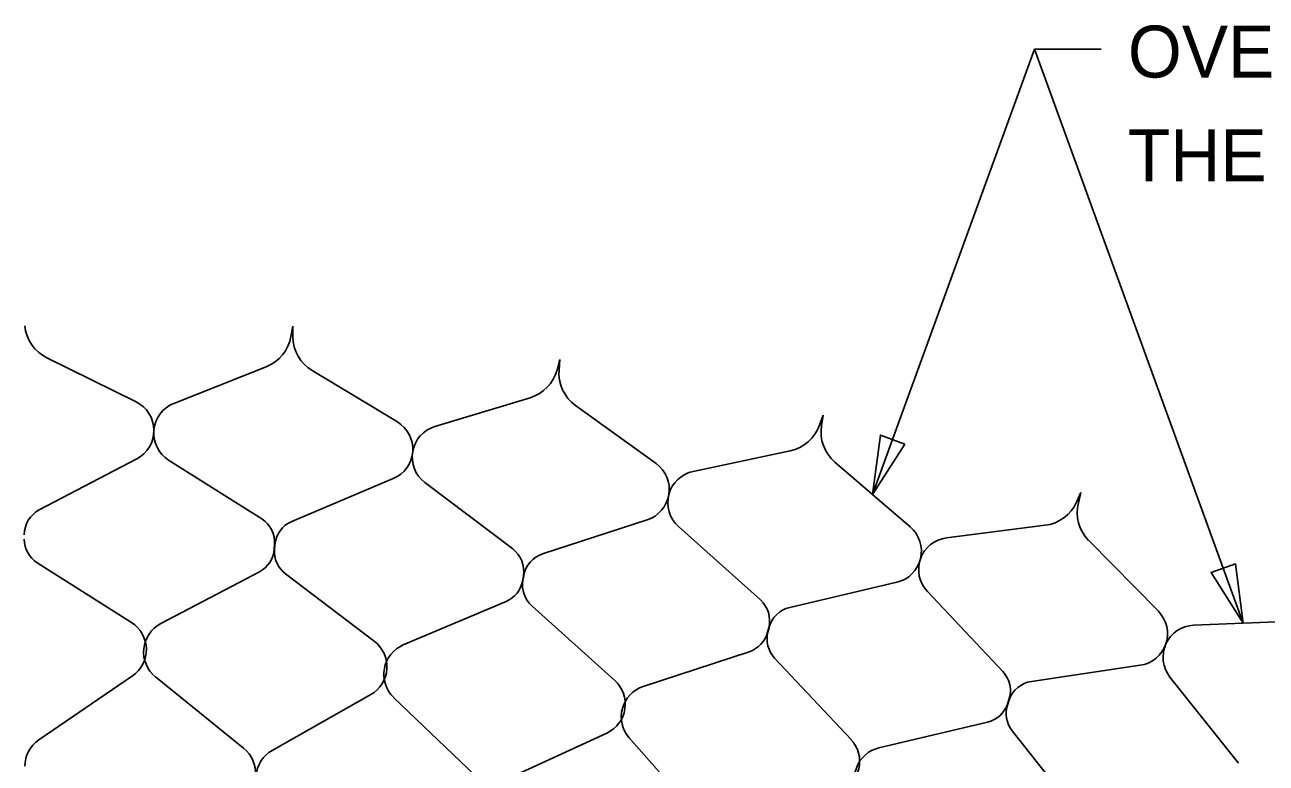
# Model space of a CAD drawing. Extents: x 638850 to 644908, y 297188 to 298900.
# Drawn here: x 644083.9 to 644150.8, y 297727.3 to 297767.2 of the extents above; entities that cross this region are included whole.
import ezdxf

# ---------------------------------------------------------------- set-up
doc = ezdxf.new("R2010")
doc.units = 0
for name, color, linetype in [('3', 7, 'Continuous'), ('5', 7, 'Continuous'), ('50', 7, 'Continuous'), ('6', 7, 'Continuous')]:
    doc.layers.add(name, color=color, linetype=linetype)

msp = doc.modelspace()

# ---------------------------------------------------------------- linework, layer by layer
at = {"layer": '5'}
for p, q in [((644098.309, 297750.913), (644098.21, 297750.35)), ((644098.309, 297750.913), (644098.315, 297750.341)), ((644085.042, 297749.198), (644089.854, 297746.826)), ((644096.883, 297748.72), (644091.896, 297746.744)), ((644112.722, 297749.114), (644112.576, 297748.561)), ((644112.722, 297749.114), (644112.679, 297748.544)), ((644099.358, 297748.516), (644103.953, 297745.749)), ((644111.116, 297747.048), (644105.981, 297745.496)), ((644113.566, 297746.638), (644117.914, 297743.496)), ((644126.933, 297746.114), (644126.741, 297745.576)), ((644126.933, 297746.114), (644126.843, 297745.55)), ((644125.16, 297744.19), (644119.913, 297743.074)), ((644089.891, 297743.754), (644084.631, 297740.998)), ((644091.61, 297743.685), (644096.632, 297740.514)), ((644127.566, 297743.576), (644131.636, 297740.081)), ((644103.734, 297742.685), (644098.261, 297740.379)), ((644105.441, 297742.472), (644110.179, 297738.892)), ((644140.843, 297741.935), (644140.607, 297741.415)), ((644140.843, 297741.935), (644140.706, 297741.381)), ((644117.438, 297740.461), (644111.791, 297738.622)), ((644119.122, 297740.106), (644123.544, 297736.141)), ((644138.915, 297740.167), (644133.593, 297739.493)), ((644141.262, 297739.353), (644145.024, 297735.53)), ((644097.33, 297739.114), (644097.31, 297738.874)), ((644097.343, 297739.113), (644097.324, 297738.872)), ((644084.524, 297738.148), (644089.607, 297734.926)), ((644096.509, 297737.664), (644091.182, 297734.863)), ((644097.916, 297737.548), (644102.711, 297733.912)), ((644110.757, 297737.438), (644110.717, 297737.201)), ((644110.771, 297737.436), (644110.731, 297737.198)), ((644130.908, 297737.097), (644125.127, 297735.737)), ((644132.556, 297736.602), (644136.63, 297732.281)), ((644109.818, 297736.063), (644104.276, 297733.717)), ((644111.21, 297735.829), (644115.685, 297731.804)), ((644123.998, 297734.644), (644123.938, 297734.411)), ((644124.011, 297734.641), (644123.951, 297734.407)), ((644152.285, 297735.005), (644146.925, 297734.78)), ((644122.946, 297733.352), (644117.227, 297731.479)), ((644124.314, 297733.003), (644128.436, 297728.618)), ((644144.049, 297732.616), (644138.174, 297731.745)), ((644089.657, 297732.048), (644084.604, 297728.596)), ((644090.901, 297731.998), (644095.659, 297728.149)), ((644145.649, 297731.985), (644149.348, 297727.338)), ((644102.52, 297731.04), (644097.195, 297728.023)), ((644103.755, 297730.886), (644108.175, 297726.652)), ((644136.957, 297730.751), (644136.878, 297730.524)), ((644136.97, 297730.747), (644136.892, 297730.519)), ((644135.802, 297729.552), (644129.946, 297728.164)), ((644115.253, 297728.958), (644109.695, 297726.398)), ((644116.471, 297728.701), (644120.521, 297724.113)), ((644137.135, 297729.089), (644140.875, 297724.374))]:
    msp.add_line(p, q, dxfattribs=at)
for centre, radius, start, end in [((644085.995, 297751.13), 2.154, 185.33538, 243.75782), ((644096.089, 297750.722), 2.154, 291.61955, 350.042), ((644100.468, 297750.361), 2.154, 180.53181, 238.95425), ((644110.493, 297749.11), 2.154, 286.81598, 345.23843), ((644114.827, 297748.384), 2.154, 175.72824, 234.15068), ((644089.092, 297745.28), 1.723, 297.648, 63.75782), ((644092.531, 297745.142), 1.723, 111.61955, 237.72938), ((644103.065, 297744.273), 1.723, 292.84443, 58.95425), ((644106.48, 297743.847), 1.723, 106.81598, 232.92581), ((644124.712, 297746.297), 2.154, 282.01241, 340.43486), ((644128.97, 297745.21), 2.154, 170.92467, 229.34711), ((644116.904, 297742.099), 1.723, 288.04086, 54.15068), ((644120.272, 297741.389), 1.723, 102.01241, 228.12224), ((644138.645, 297742.304), 2.154, 277.20884, 335.63129), ((644142.797, 297740.864), 2.154, 166.1211, 224.54354), ((644085.33, 297739.663), 1.508, 117.648, 180.13365), ((644095.827, 297739.239), 1.508, 355.24372, 57.72938), ((644098.846, 297738.99), 1.508, 112.84443, 175.33008), ((644130.513, 297738.774), 1.723, 283.23729, 49.34711), ((644085.331, 297739.421), 1.508, 180.13365, 237.63685), ((644133.809, 297737.784), 1.723, 97.20884, 223.31867), ((644095.807, 297738.999), 1.508, 297.74053, 355.24373), ((644098.826, 297738.75), 1.508, 175.33008, 232.83328), ((644109.271, 297737.689), 1.508, 350.44015, 52.92581), ((644112.258, 297737.188), 1.508, 108.04086, 170.52651), ((644109.231, 297737.451), 1.508, 292.93696, 350.44016), ((644112.218, 297736.95), 1.508, 170.52651, 228.02971), ((644122.537, 297735.018), 1.508, 345.63658, 48.12224), ((644125.472, 297734.269), 1.508, 103.23729, 165.72294), ((644143.796, 297734.321), 1.723, 278.43372, 44.54354), ((644088.685, 297733.471), 1.723, 304.34069, 57.63685), ((644091.984, 297733.338), 1.723, 117.74053, 231.03669), ((644146.998, 297733.058), 1.723, 92.40527, 218.5151), ((644101.67, 297732.539), 1.723, 299.53712, 52.83328), ((644122.477, 297734.785), 1.508, 288.13339, 345.63659), ((644125.413, 297734.036), 1.508, 165.72294, 223.22614), ((644104.947, 297732.13), 1.723, 112.93696, 226.23312), ((644135.533, 297731.246), 1.508, 340.83301, 43.31866), ((644114.532, 297730.523), 1.723, 294.73355, 48.02971), ((644117.763, 297729.841), 1.723, 108.13339, 221.42955), ((644138.395, 297730.254), 1.508, 98.43372, 160.91937), ((644135.454, 297731.019), 1.508, 283.32982, 340.83302), ((644138.317, 297730.026), 1.508, 160.91937, 218.42257), ((644085.576, 297727.173), 1.723, 124.34069, 180.1336), ((644127.18, 297727.437), 1.723, 289.92998, 43.22614), ((644094.576, 297726.81), 1.723, 355.24378, 51.03669), ((644098.045, 297726.524), 1.723, 119.53712, 175.33003), ((644130.343, 297726.487), 1.723, 103.32982, 216.62598)]:
    msp.add_arc(centre, radius, start, end, dxfattribs=at)
at = {"layer": '50'}
for p, q in [((644098.309, 297750.913), (644098.21, 297750.35)), ((644098.315, 297750.341), (644098.309, 297750.913)), ((644085.042, 297749.198), (644089.854, 297746.826)), ((644096.883, 297748.72), (644091.896, 297746.744)), ((644112.722, 297749.114), (644112.576, 297748.561)), ((644112.679, 297748.544), (644112.722, 297749.114)), ((644103.953, 297745.749), (644099.358, 297748.516)), ((644111.116, 297747.048), (644105.981, 297745.496)), ((644117.914, 297743.496), (644113.566, 297746.638)), ((644126.933, 297746.114), (644126.741, 297745.576)), ((644126.843, 297745.55), (644126.933, 297746.114)), ((644125.16, 297744.19), (644119.913, 297743.074)), ((644089.891, 297743.754), (644084.631, 297740.998)), ((644091.61, 297743.685), (644096.632, 297740.514)), ((644131.636, 297740.081), (644127.566, 297743.576)), ((644098.261, 297740.379), (644103.734, 297742.685)), ((644105.441, 297742.472), (644110.179, 297738.892)), ((644140.843, 297741.935), (644140.607, 297741.415)), ((644140.706, 297741.381), (644140.843, 297741.935)), ((644111.791, 297738.622), (644117.438, 297740.461)), ((644119.122, 297740.106), (644123.544, 297736.141)), ((644138.915, 297740.167), (644133.593, 297739.493)), ((644145.024, 297735.53), (644141.262, 297739.353)), ((644125.127, 297735.737), (644130.908, 297737.097)), ((644132.556, 297736.602), (644136.63, 297732.281)), ((644146.925, 297734.78), (644152.285, 297735.005)), ((644138.174, 297731.745), (644144.049, 297732.616)), ((644149.348, 297727.338), (644145.649, 297731.985))]:
    msp.add_line(p, q, dxfattribs=at)
for centre, radius, start, end in [((644085.995, 297751.13), 2.154, 185.33538, 243.75782), ((644096.089, 297750.722), 2.154, 291.61955, 350.042), ((644100.468, 297750.361), 2.154, 180.53181, 238.95426), ((644110.493, 297749.11), 2.154, 286.81598, 345.23843), ((644114.827, 297748.384), 2.154, 175.72824, 234.15069), ((644089.092, 297745.28), 1.723, 297.648, 63.75782), ((644092.531, 297745.142), 1.723, 111.61955, 237.72938), ((644103.065, 297744.273), 1.723, 292.84443, 58.95426), ((644106.48, 297743.847), 1.723, 106.81598, 232.92581), ((644124.712, 297746.297), 2.154, 282.01241, 340.43486), ((644128.97, 297745.21), 2.154, 170.92467, 229.34711), ((644116.904, 297742.099), 1.723, 288.04086, 54.15068), ((644120.272, 297741.389), 1.723, 102.01241, 228.12224), ((644138.645, 297742.304), 2.154, 277.20884, 335.63129), ((644142.797, 297740.864), 2.154, 166.1211, 224.54354), ((644085.33, 297739.663), 1.508, 117.648, 180.13365), ((644095.827, 297739.239), 1.508, 355.24372, 57.72938), ((644098.846, 297738.99), 1.508, 112.84443, 175.33008), ((644130.513, 297738.774), 1.723, 283.23729, 49.34711), ((644133.809, 297737.784), 1.723, 97.20884, 223.31867), ((644109.271, 297737.689), 1.508, 350.44015, 52.92581), ((644112.258, 297737.188), 1.508, 108.04086, 170.52651), ((644122.537, 297735.018), 1.508, 345.63658, 48.12224), ((644125.472, 297734.269), 1.508, 103.23729, 165.72295), ((644143.796, 297734.321), 1.723, 278.43372, 44.54355), ((644146.998, 297733.058), 1.723, 92.40527, 218.5151), ((644135.533, 297731.246), 1.508, 340.83301, 43.31866), ((644138.395, 297730.254), 1.508, 98.43372, 160.91937)]:
    msp.add_arc(centre, radius, start, end, dxfattribs=at)
at = {"layer": '6'}
for p, q in [((644129.601, 297741.829), (644138.341, 297765.841)), ((644138.341, 297765.841), (644141.944, 297765.841)), ((644149.605, 297734.892), (644138.341, 297765.841))]:
    msp.add_line(p, q, dxfattribs=at)
for points in [[(644131.34, 297744.551), (644129.601, 297741.829), (644130.02, 297745.031)], [(644149.188, 297738.096), (644149.605, 297734.892), (644147.868, 297737.615)]]:
    msp.add_lwpolyline(points, close=True, dxfattribs=at)

# ---------------------------------------------------------------- texts
at = {"layer": '3'}
for s, p in [('OVER-EXPAND', (644143.378, 297764.321)), ('THE OUTER CELLS', (644143.378, 297758.726))]:
    msp.add_text(s, height=2.799, dxfattribs=at).set_placement(p)

doc.saveas('drawing.dxf')
